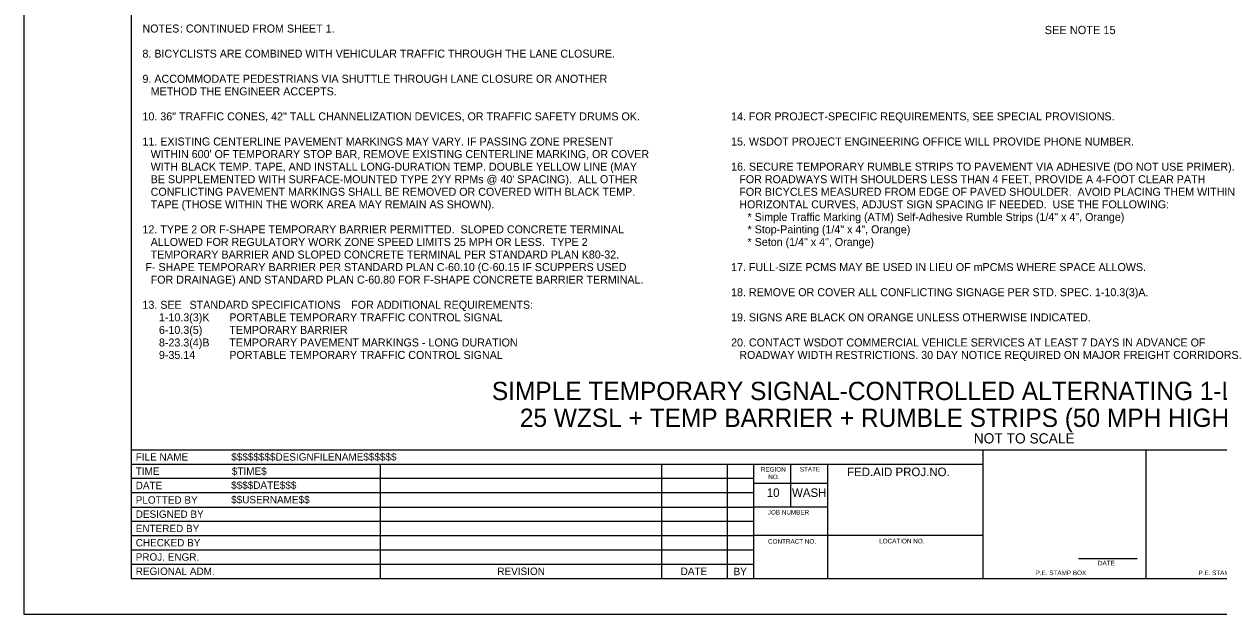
# Model space of a CAD drawing. Extents: x 99977 to 100176, y 99905 to 100011.
# Drawn here: x 100119.06 to 100129.51, y 99969.69 to 99974.85 of the extents above; entities that cross this region are included whole.
import ezdxf

# ---------------------------------------------------------------- set-up
doc = ezdxf.new("R2010")
doc.units = 0
for name, color, linetype in [('SH_DE_DetailHeading1Text', 7, 'Continuous'), ('SH_GI_GeneralNotesBodyText', 7, 'Continuous'), ('SH_GI_PlotLimits', 7, 'Continuous'), ('SH_GI_SheetBorder', 7, 'Continuous'), ('SH_GI_SheetTextInCells', 7, 'Continuous'), ('SH_GI_TitleBlockText', 7, 'Continuous'), ('TR_SN_ConstructionSigns', 7, 'Continuous')]:
    doc.layers.add(name, color=color, linetype=linetype)

msp = doc.modelspace()

# ---------------------------------------------------------------- linework, layer by layer
at = {"layer": 'SH_GI_PlotLimits'}
msp.add_lwpolyline([(100119.062, 99969.687), (100136.062, 99969.687), (100136.062, 99980.687), (100119.062, 99980.687)], close=True, dxfattribs=at)
at = {"layer": 'SH_GI_SheetBorder'}
for p, q in [((100120, 99980.375), (100120, 99970)), ((100120, 99971.126), (100135.75, 99971.126)), ((100127.457, 99970), (100127.457, 99971.126)), ((100128.883, 99970), (100128.883, 99971.126)), ((100120, 99971.001), (100127.457, 99971.001)), ((100122.179, 99971.001), (100122.179, 99970)), ((100124.641, 99971.001), (100124.641, 99970)), ((100125.216, 99971.001), (100125.216, 99970)), ((100125.445, 99971.001), (100125.445, 99970)), ((100125.772, 99970.625), (100125.772, 99971.001)), ((100126.096, 99970), (100126.096, 99971.001)), ((100120, 99970.876), (100122.182, 99970.876)), ((100122.182, 99970.876), (100125.447, 99970.876)), ((100120, 99970.751), (100122.182, 99970.751)), ((100122.182, 99970.751), (100125.447, 99970.751)), ((100126.096, 99970.831), (100125.447, 99970.831)), ((100120, 99970.625), (100125.447, 99970.625)), ((100126.096, 99970.625), (100125.447, 99970.625)), ((100120, 99970.5), (100125.447, 99970.5)), ((100120, 99970.375), (100125.447, 99970.375)), ((100127.457, 99970.375), (100125.447, 99970.375)), ((100120, 99970.25), (100125.447, 99970.25)), ((100120, 99970.125), (100125.447, 99970.125)), ((100128.29, 99970.173), (100128.802, 99970.173)), ((100120, 99970), (100135.75, 99970))]:
    msp.add_line(p, q, dxfattribs=at)

# ---------------------------------------------------------------- texts
at = {"layer": 'SH_DE_DetailHeading1Text'}
for s, height, p in [('SIMPLE TEMPORARY SIGNAL-CONTROLLED ALTERNATING 1-LANE, 2-WAY TRAFFIC', 0.16, (100123.157, 99971.561)), ('25 WZSL + TEMP BARRIER + RUMBLE STRIPS (50 MPH HIGHWAYS, 8+ DAYS)', 0.16, (100123.402, 99971.326)), ('NOT TO SCALE', 0.09, (100127.373, 99971.181))]:
    msp.add_text(s, height=height, rotation=360, dxfattribs=at).set_placement(p)
at = {"layer": 'SH_GI_GeneralNotesBodyText'}
for s, p in [('NOTES', (100120.1, 99974.778)), (': CONTINUED FROM SHEET 1.', (100120.428, 99974.778)), ('8. BICYCLISTS ARE COMBINED WITH VEHICULAR TRAFFIC THROUGH THE LANE CLOSURE.', (100120.1, 99974.558)), ('9. ACCOMMODATE PEDESTRIANS VIA SHUTTLE THROUGH LANE CLOSURE OR ANOTHER ', (100120.1, 99974.338)), ('METHOD THE ENGINEER ACCEPTS.', (100120.172, 99974.228)), ('10. 36" TRAFFIC CONES, 42" TALL CHANNELIZATION DEVICES, OR TRAFFIC SAFETY DRUMS OK.', (100120.1, 99974.009)), ('14. FOR PROJECT-SPECIFIC REQUIREMENTS, SEE SPECIAL PROVISIONS.', (100125.25, 99974.009)), ('11. EXISTING CENTERLINE PAVEMENT MARKINGS MAY VARY. IF PASSING ZONE PRESENT ', (100120.1, 99973.789)), ('15. WSDOT PROJECT ENGINEERING OFFICE WILL PROVIDE PHONE NUMBER.', (100125.25, 99973.789)), ("WITHIN 600' OF TEMPORARY STOP BAR, REMOVE EXISTING CENTERLINE MARKING, OR COVER ", (100120.172, 99973.679)), ('WITH BLACK TEMP. TAPE, AND INSTALL LONG-DURATION TEMP. DOUBLE YELLOW LINE (MAY ', (100120.172, 99973.569)), ('16. SECURE TEMPORARY RUMBLE STRIPS TO PAVEMENT VIA ADHESIVE (DO NOT USE PRIMER).  ', (100125.25, 99973.569)), ("BE SUPPLEMENTED WITH SURFACE-MOUNTED TYPE 2YY RPMs @ 40' SPACING).  ALL OTHER ", (100120.172, 99973.459)), ('FOR ROADWAYS WITH SHOULDERS LESS THAN 4 FEET, PROVIDE A 4-FOOT CLEAR PATH  ', (100125.322, 99973.459)), ('CONFLICTING PAVEMENT MARKINGS SHALL BE REMOVED OR COVERED WITH BLACK TEMP. ', (100120.172, 99973.349)), ('FOR BICYCLES MEASURED FROM EDGE OF PAVED SHOULDER.  AVOID PLACING THEM WITHIN ', (100125.322, 99973.349)), ('TAPE (THOSE WITHIN THE WORK AREA MAY REMAIN AS SHOWN).', (100120.172, 99973.239)), ('HORIZONTAL CURVES, ADJUST SIGN SPACING IF NEEDED.  USE THE FOLLOWING:', (100125.322, 99973.239)), ('* Simple Traffic Marking (ATM) Self-Adhesive Rumble Strips (1/4" x 4", Orange)', (100125.394, 99973.129)), ('12. TYPE 2 OR F-SHAPE TEMPORARY BARRIER PERMITTED.  SLOPED CONCRETE TERMINAL ', (100120.1, 99973.02)), ('* Stop-Painting (1/4" x 4", Orange)', (100125.394, 99973.02)), ('ALLOWED FOR REGULATORY WORK ZONE SPEED LIMITS 25 MPH OR LESS.  TYPE 2 ', (100120.172, 99972.91)), ('* Seton (1/4" x 4", Orange)', (100125.394, 99972.91)), ('TEMPORARY BARRIER AND SLOPED CONCRETE TERMINAL PER STANDARD PLAN K80-32.', (100120.172, 99972.8)), (' F- SHAPE TEMPORARY BARRIER PER STANDARD PLAN C-60.10 (C-60.15 IF SCUPPERS USED ', (100120.1, 99972.69)), ('17. FULL-SIZE PCMS MAY BE USED IN LIEU OF mPCMS WHERE SPACE ALLOWS.', (100125.25, 99972.69)), ('FOR DRAINAGE) AND STANDARD PLAN C-60.80 FOR F-SHAPE CONCRETE BARRIER TERMINAL.', (100120.172, 99972.58)), ('18. REMOVE OR COVER ALL CONFLICTING SIGNAGE PER STD. SPEC. 1-10.3(3)A.', (100125.25, 99972.47)), ('13. SEE ', (100120.1, 99972.36)), ('STANDARD SPECIFICATIONS', (100120.512, 99972.36)), (' FOR ADDITIONAL REQUIREMENTS:', (100121.9, 99972.36)), ('1-10.3(3)K', (100120.244, 99972.25)), ('PORTABLE TEMPORARY TRAFFIC CONTROL SIGNAL', (100120.86, 99972.25)), ('19. SIGNS ARE BLACK ON ORANGE UNLESS OTHERWISE INDICATED.', (100125.25, 99972.25)), ('6-10.3(5)', (100120.244, 99972.14)), ('TEMPORARY BARRIER', (100120.86, 99972.14)), ('8-23.3(4)B', (100120.244, 99972.03)), ('TEMPORARY PAVEMENT MARKINGS - LONG DURATION', (100120.86, 99972.03)), ('20. CONTACT WSDOT COMMERCIAL VEHICLE SERVICES AT LEAST 7 DAYS IN ADVANCE OF ', (100125.25, 99972.03)), ('9-35.14', (100120.244, 99971.921)), ('PORTABLE TEMPORARY TRAFFIC CONTROL SIGNAL', (100120.86, 99971.921)), ('ROADWAY WIDTH RESTRICTIONS. 30 DAY NOTICE REQUIRED ON MAJOR FREIGHT CORRIDORS.', (100125.322, 99971.921))]:
    msp.add_text(s, height=0.07, rotation=360, dxfattribs=at).set_placement(p)
at = {"layer": 'SH_GI_SheetTextInCells'}
for s, height, p in [('FILE NAME', 0.0651, (100120.041, 99971.031)), ('TIME', 0.0651, (100120.041, 99970.906)), ('REGION', 0.04, (100125.51, 99970.935)), ('STATE', 0.04, (100125.851, 99970.936)), ('FED.AID PROJ.NO.', 0.07506, (100126.265, 99970.895)), ('DATE', 0.0651, (100120.041, 99970.781)), ('NO.', 0.04, (100125.575, 99970.869)), ('10', 0.0751, (100125.562, 99970.713)), ('WASH', 0.0751, (100125.783, 99970.713)), ('PLOTTED BY', 0.0651, (100120.041, 99970.654)), ('DESIGNED BY', 0.06505, (100120.041, 99970.53)), ('JOB NUMBER', 0.04, (100125.571, 99970.559)), ('ENTERED BY', 0.0651, (100120.041, 99970.405)), ('CHECKED BY', 0.0651, (100120.041, 99970.28)), ('CONTRACT NO.', 0.04003, (100125.573, 99970.304)), ('LOCATION NO.', 0.04003, (100126.546, 99970.307)), ('PROJ. ENGR.', 0.06505, (100120.041, 99970.155)), ('DATE', 0.04, (100128.46, 99970.114)), ('REGIONAL ADM.', 0.06505, (100120.041, 99970.03)), ('REVISION', 0.0651, (100123.205, 99970.03)), ('DATE', 0.0651, (100124.809, 99970.03)), ('BY', 0.0651, (100125.272, 99970.028)), ('P.E. STAMP BOX', 0.04003, (100127.915, 99970.029)), ('P.E. STAMP BOX', 0.04003, (100129.339, 99970.029))]:
    msp.add_text(s, height=height, dxfattribs=at).set_placement(p)
at = {"layer": 'SH_GI_TitleBlockText'}
for s, height, p in [('$$$$$$$$DESIGNFILENAME$$$$$$', 0.06505, (100120.877, 99971.031)), ('$TIME$', 0.0651, (100120.882, 99970.906)), ('$$$$DATE$$$', 0.06505, (100120.876, 99970.784)), ('$$USERNAME$$', 0.06505, (100120.876, 99970.657))]:
    msp.add_text(s, height=height, dxfattribs=at).set_placement(p)
at = {"layer": 'TR_SN_ConstructionSigns'}
msp.add_text('SEE NOTE 15', height=0.072, rotation=360, dxfattribs=at).set_placement((100127.994, 99974.764))

doc.saveas('drawing.dxf')
